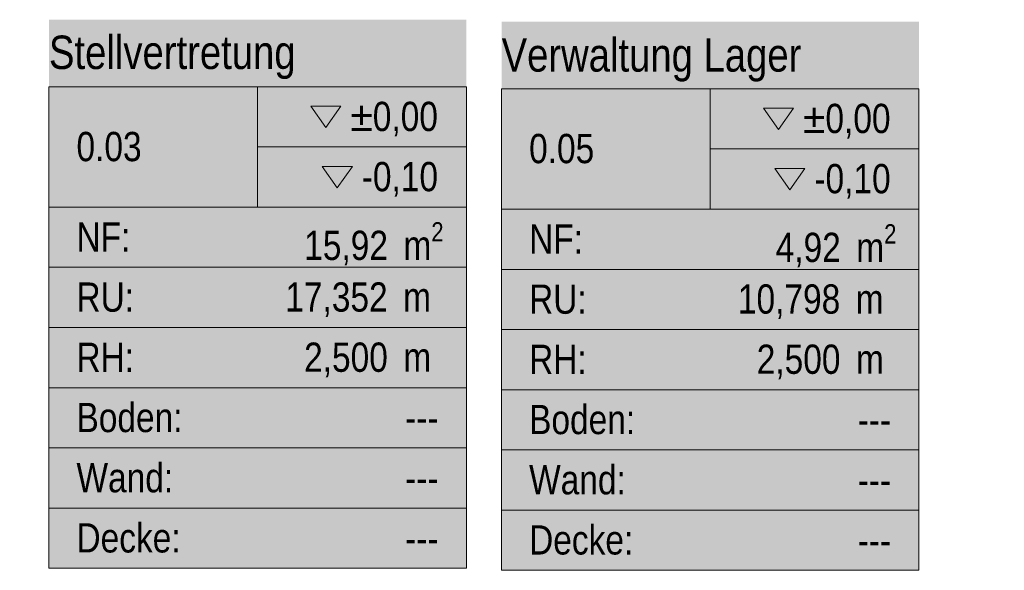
# Model space of a CAD drawing. Header units: metres. Extents: x -89 to 754, y -195 to 69.
# Tile 295 of 327: x 24.78 to 30.68, y 65.6 to 68.9. Entities that reach past the tile are written whole.
import ezdxf
from ezdxf.enums import TextEntityAlignment as Align

# ---------------------------------------------------------------- set-up
doc = ezdxf.new("R2010")
doc.units = ezdxf.units.M
doc.header["$MEASUREMENT"] = 0
doc.layers.add('80 Raum', color=7, linetype='Continuous')
doc.styles.add('ERSTELLTER_STIL_2', font='ARIALN.TTF')
doc.styles.add('ERSTELLTER_STIL_3', font='ARIALN.TTF')

# ---------------------------------------------------------------- blocks, each defined once
blk = doc.blocks.new('Stellvertretung_0.03_18_1', base_point=(26.2069, 67.2589))
at = {"layer": '80 Raum', "linetype": 'Continuous', "lineweight": 0, "true_color": 0x2a303f}
blk.add_hatch(color=169, dxfattribs=at).paths.add_polyline_path([(24.9569, 65.617), (27.4569, 65.617), (27.4569, 68.9008), (24.9569, 68.9008)])
at = {"layer": '80 Raum', "linetype": 'Continuous', "lineweight": 0, "true_color": 0x000000}
blk.add_hatch(color=18, dxfattribs=at).paths.add_polyline_path([(26.594, 68.0226), (26.684, 67.8952), (26.7741, 68.0226)])
at = {"layer": '80 Raum', "color": 7, "linetype": 'Continuous', "lineweight": 9}
for p, q in [((27.4569, 68.4993), (24.9569, 68.4993)), ((24.9569, 68.4993), (24.9569, 65.617)), ((24.9569, 68.4993), (27.4569, 68.4993)), ((24.9569, 67.7787), (24.9569, 68.4993)), ((26.2069, 68.4993), (26.2069, 67.7787)), ((27.4569, 65.617), (27.4569, 68.4993)), ((27.4569, 68.4993), (27.4569, 67.7787)), ((26.2069, 68.139), (27.4569, 68.139)), ((27.4569, 67.7787), (24.9569, 67.7787)), ((24.9569, 67.7787), (27.4569, 67.7787)), ((24.9569, 67.4185), (24.9569, 67.7787)), ((27.4569, 67.7787), (27.4569, 67.4185)), ((27.4569, 67.4185), (24.9569, 67.4185)), ((24.9569, 67.4185), (27.4569, 67.4185)), ((24.9569, 67.0582), (24.9569, 67.4185)), ((27.4569, 67.4185), (27.4569, 67.0582)), ((27.4569, 67.0582), (24.9569, 67.0582)), ((24.9569, 67.0582), (27.4569, 67.0582)), ((24.9569, 66.6979), (24.9569, 67.0582)), ((27.4569, 67.0582), (27.4569, 66.6979)), ((27.4569, 66.6979), (24.9569, 66.6979)), ((24.9569, 66.6979), (27.4569, 66.6979)), ((24.9569, 66.3376), (24.9569, 66.6979)), ((27.4569, 66.6979), (27.4569, 66.3376)), ((27.4569, 66.3376), (24.9569, 66.3376)), ((24.9569, 66.3376), (27.4569, 66.3376)), ((24.9569, 65.9773), (24.9569, 66.3376)), ((27.4569, 66.3376), (27.4569, 65.9773)), ((27.4569, 65.9773), (24.9569, 65.9773)), ((24.9569, 65.9773), (27.4569, 65.9773)), ((24.9569, 65.617), (24.9569, 65.9773)), ((27.4569, 65.9773), (27.4569, 65.617)), ((24.9569, 65.617), (27.4569, 65.617)), ((27.4569, 65.617), (24.9569, 65.617))]:
    blk.add_line(p, q, dxfattribs=at)
at = {"layer": '80 Raum', "color": 7, "linetype": 'Continuous', "lineweight": 13, "flags": 128}
for points in [[(26.5258, 68.3829), (26.6159, 68.2555), (26.7059, 68.3829)], [(26.594, 68.0226), (26.684, 67.8952), (26.7741, 68.0226)]]:
    blk.add_lwpolyline(points, close=True, dxfattribs=at)
at = {"layer": '80 Raum', "color": 7, "lineweight": 9, "char_height": 0.175, "attachment_point": 1, "style": 'ERSTELLTER_STIL_3'}
for s, insert in [('\\A1;{\\pql;\\pt0,0.05;\\fArial Narrow|b0|i0|c0|p0;\\W1.000000;±0,00\\fArial Narrow|b0|i0|c0|p0;\\W1.000000;\\A1{\\H.66x;\\S^  ;}\\fArial Narrow|b0|i0|c0|p0;\\W1.000000;\\fArial Narrow|b0|i0|c0|p0;\\W1.000000;\\A1{\\H.66x;\\S^  ;}}', (26.7623, 68.4093)), ('\\A1;{\\pql;\\pt0,0.05;\\fArial Narrow|b0|i0|c0|p0;\\W1.000000;-0,10\\fArial Narrow|b0|i0|c0|p0;\\W1.000000;\\A1{\\H.66x;\\S^  ;}\\fArial Narrow|b0|i0|c0|p0;\\W1.000000;\\fArial Narrow|b0|i0|c0|p0;\\W1.000000;\\A1{\\H.66x;\\S^  ;}}', (26.8304, 68.049)), ('\\A1;{\\pql;\\pt0,0.05;\\fArial Narrow|b0|i0|c0|p0;\\W1.000000;15,92\\fArial Narrow|b0|i0|c0|p0;\\W1.000000;\\A1{\\H.66x;\\S^  ;}\\fArial Narrow|b0|i0|c0|p0;\\W1.000000; m\\fArial Narrow|b0|i0|c0|p0;\\W1.000000;\\A1{\\H.66x;\\S2^  ;}}', (26.4857, 67.6887)), ('\\A1;{\\pql;\\pt0,0.05;\\fArial Narrow|b0|i0|c0|p0;\\W1.000000;17,352\\fArial Narrow|b0|i0|c0|p0;\\W1.000000;\\A1{\\H.66x;\\S^  ;}\\fArial Narrow|b0|i0|c0|p0;\\W1.000000; m\\fArial Narrow|b0|i0|c0|p0;\\W1.000000;\\A1{\\H.66x;\\S^  ;}}', (26.3723, 67.3284)), ('\\A1;{\\pql;\\pt0,0.05;\\fArial Narrow|b0|i0|c0|p0;\\W1.000000;2,500\\fArial Narrow|b0|i0|c0|p0;\\W1.000000;\\A1{\\H.66x;\\S^  ;}\\fArial Narrow|b0|i0|c0|p0;\\W1.000000; m\\fArial Narrow|b0|i0|c0|p0;\\W1.000000;\\A1{\\H.66x;\\S^  ;}}', (26.485, 66.9681))]:
    blk.add_mtext(s, dxfattribs=dict(at, insert=insert))
at = {"layer": '80 Raum', "color": 7, "lineweight": 9}
for tag, height, style, p in [('DUMMY_850', 0.2, 'ERSTELLTER_STIL_2', (27.2922, 68.8648)), ('ROOM_NAME', 0.2, 'ERSTELLTER_STIL_2', (24.9569, 68.8056)), ('ROOM_NUMBER', 0.175, 'ERSTELLTER_STIL_3', (25.1216, 68.2291)), ('measuredNetAreaCode', 0.175, 'ERSTELLTER_STIL_3', (25.1216, 67.688)), ('perimeterCode', 0.175, 'ERSTELLTER_STIL_3', (25.1216, 67.3277)), ('ceilingHeightCode', 0.175, 'ERSTELLTER_STIL_3', (25.1216, 66.9674)), ('measuredAreaCode', 0.175, 'ERSTELLTER_STIL_3', (25.1216, 66.6071)), ('DUMMY_851_0', 0.175, 'ERSTELLTER_STIL_3', (27.0899, 66.6052)), ('DUMMY_852', 0.175, 'ERSTELLTER_STIL_3', (25.1216, 66.2468)), ('DUMMY_851_1', 0.175, 'ERSTELLTER_STIL_3', (27.0899, 66.2449)), ('DUMMY_853', 0.175, 'ERSTELLTER_STIL_3', (25.1216, 65.8865)), ('DUMMY_851_2', 0.175, 'ERSTELLTER_STIL_3', (27.0899, 65.8846))]:
    blk.add_attdef(tag, text='', height=height, dxfattribs=dict(at, style=style)).set_placement(p, align=Align.TOP_LEFT)
blk = doc.blocks.new('Sekretariat_0.02_19_1', base_point=(23.4033, 67.2589))
at = {"layer": '80 Raum', "linetype": 'Continuous', "lineweight": 0, "true_color": 0x2a303f}
blk.add_hatch(color=169, dxfattribs=at).paths.add_polyline_path([(22.1533, 65.617), (24.6533, 65.617), (24.6533, 68.9008), (22.1533, 68.9008)])
at = {"layer": '80 Raum', "linetype": 'Continuous', "lineweight": 0, "true_color": 0x000000}
blk.add_hatch(color=18, dxfattribs=at).paths.add_polyline_path([(23.7903, 68.0226), (23.8804, 67.8952), (23.9705, 68.0226)])
at = {"layer": '80 Raum', "color": 7, "linetype": 'Continuous', "lineweight": 9}
for p, q in [((24.6533, 68.4993), (22.1533, 68.4993)), ((22.1533, 68.4993), (22.1533, 65.617)), ((22.1533, 68.4993), (24.6533, 68.4993)), ((22.1533, 67.7787), (22.1533, 68.4993)), ((23.4033, 68.4993), (23.4033, 67.7787)), ((24.6533, 65.617), (24.6533, 68.4993)), ((24.6533, 68.4993), (24.6533, 67.7787)), ((23.4033, 68.139), (24.6533, 68.139)), ((24.6533, 67.7787), (22.1533, 67.7787)), ((22.1533, 67.7787), (24.6533, 67.7787)), ((22.1533, 67.4185), (22.1533, 67.7787)), ((24.6533, 67.7787), (24.6533, 67.4185)), ((24.6533, 67.4185), (22.1533, 67.4185)), ((22.1533, 67.4185), (24.6533, 67.4185)), ((22.1533, 67.0582), (22.1533, 67.4185)), ((24.6533, 67.4185), (24.6533, 67.0582)), ((24.6533, 67.0582), (22.1533, 67.0582)), ((22.1533, 67.0582), (24.6533, 67.0582)), ((22.1533, 66.6979), (22.1533, 67.0582)), ((24.6533, 67.0582), (24.6533, 66.6979)), ((24.6533, 66.6979), (22.1533, 66.6979)), ((22.1533, 66.6979), (24.6533, 66.6979)), ((22.1533, 66.3376), (22.1533, 66.6979)), ((24.6533, 66.6979), (24.6533, 66.3376)), ((24.6533, 66.3376), (22.1533, 66.3376)), ((22.1533, 66.3376), (24.6533, 66.3376)), ((22.1533, 65.9773), (22.1533, 66.3376)), ((24.6533, 66.3376), (24.6533, 65.9773)), ((24.6533, 65.9773), (22.1533, 65.9773)), ((22.1533, 65.9773), (24.6533, 65.9773)), ((22.1533, 65.617), (22.1533, 65.9773)), ((24.6533, 65.9773), (24.6533, 65.617)), ((22.1533, 65.617), (24.6533, 65.617)), ((24.6533, 65.617), (22.1533, 65.617))]:
    blk.add_line(p, q, dxfattribs=at)
at = {"layer": '80 Raum', "color": 7, "linetype": 'Continuous', "lineweight": 13, "flags": 128}
for points in [[(23.7222, 68.3829), (23.8122, 68.2555), (23.9023, 68.3829)], [(23.7903, 68.0226), (23.8804, 67.8952), (23.9705, 68.0226)]]:
    blk.add_lwpolyline(points, close=True, dxfattribs=at)
at = {"layer": '80 Raum', "color": 7, "lineweight": 9, "char_height": 0.175, "attachment_point": 1, "style": 'ERSTELLTER_STIL_3'}
for s, insert in [('\\A1;{\\pql;\\pt0,0.05;\\fArial Narrow|b0|i0|c0|p0;\\W1.000000;±0,00\\fArial Narrow|b0|i0|c0|p0;\\W1.000000;\\A1{\\H.66x;\\S^  ;}\\fArial Narrow|b0|i0|c0|p0;\\W1.000000;\\fArial Narrow|b0|i0|c0|p0;\\W1.000000;\\A1{\\H.66x;\\S^  ;}}', (23.9587, 68.4093)), ('\\A1;{\\pql;\\pt0,0.05;\\fArial Narrow|b0|i0|c0|p0;\\W1.000000;-0,10\\fArial Narrow|b0|i0|c0|p0;\\W1.000000;\\A1{\\H.66x;\\S^  ;}\\fArial Narrow|b0|i0|c0|p0;\\W1.000000;\\fArial Narrow|b0|i0|c0|p0;\\W1.000000;\\A1{\\H.66x;\\S^  ;}}', (24.0268, 68.049)), ('\\A1;{\\pql;\\pt0,0.05;\\fArial Narrow|b0|i0|c0|p0;\\W1.000000;15,71\\fArial Narrow|b0|i0|c0|p0;\\W1.000000;\\A1{\\H.66x;\\S^  ;}\\fArial Narrow|b0|i0|c0|p0;\\W1.000000; m\\fArial Narrow|b0|i0|c0|p0;\\W1.000000;\\A1{\\H.66x;\\S2^  ;}}', (23.6821, 67.6887)), ('\\A1;{\\pql;\\pt0,0.05;\\fArial Narrow|b0|i0|c0|p0;\\W1.000000;17,192\\fArial Narrow|b0|i0|c0|p0;\\W1.000000;\\A1{\\H.66x;\\S^  ;}\\fArial Narrow|b0|i0|c0|p0;\\W1.000000; m\\fArial Narrow|b0|i0|c0|p0;\\W1.000000;\\A1{\\H.66x;\\S^  ;}}', (23.5687, 67.3284)), ('\\A1;{\\pql;\\pt0,0.05;\\fArial Narrow|b0|i0|c0|p0;\\W1.000000;2,500\\fArial Narrow|b0|i0|c0|p0;\\W1.000000;\\A1{\\H.66x;\\S^  ;}\\fArial Narrow|b0|i0|c0|p0;\\W1.000000; m\\fArial Narrow|b0|i0|c0|p0;\\W1.000000;\\A1{\\H.66x;\\S^  ;}}', (23.6814, 66.9681))]:
    blk.add_mtext(s, dxfattribs=dict(at, insert=insert))
at = {"layer": '80 Raum', "color": 7, "lineweight": 9}
for tag, height, style, p in [('DUMMY_850', 0.2, 'ERSTELLTER_STIL_2', (24.4886, 68.8648)), ('ROOM_NAME', 0.2, 'ERSTELLTER_STIL_2', (22.1533, 68.8056)), ('ROOM_NUMBER', 0.175, 'ERSTELLTER_STIL_3', (22.318, 68.2291)), ('measuredNetAreaCode', 0.175, 'ERSTELLTER_STIL_3', (22.318, 67.688)), ('perimeterCode', 0.175, 'ERSTELLTER_STIL_3', (22.318, 67.3277)), ('ceilingHeightCode', 0.175, 'ERSTELLTER_STIL_3', (22.318, 66.9674)), ('measuredAreaCode', 0.175, 'ERSTELLTER_STIL_3', (22.318, 66.6071)), ('DUMMY_851_0', 0.175, 'ERSTELLTER_STIL_3', (24.2863, 66.6052)), ('DUMMY_852', 0.175, 'ERSTELLTER_STIL_3', (22.318, 66.2468)), ('DUMMY_851_1', 0.175, 'ERSTELLTER_STIL_3', (24.2863, 66.2449)), ('DUMMY_853', 0.175, 'ERSTELLTER_STIL_3', (22.318, 65.8865)), ('DUMMY_851_2', 0.175, 'ERSTELLTER_STIL_3', (24.2863, 65.8846))]:
    blk.add_attdef(tag, text='', height=height, dxfattribs=dict(at, style=style)).set_placement(p, align=Align.TOP_LEFT)
blk = doc.blocks.new('Verwaltung Lager_0.05_53_1', base_point=(28.918, 67.2468))
at = {"layer": '80 Raum', "linetype": 'Continuous', "lineweight": 0, "true_color": 0x2a303f}
blk.add_hatch(color=169, dxfattribs=at).paths.add_polyline_path([(27.668, 65.6049), (30.168, 65.6049), (30.168, 68.8888), (27.668, 68.8888)])
at = {"layer": '80 Raum', "linetype": 'Continuous', "lineweight": 0, "true_color": 0x000000}
blk.add_hatch(color=18, dxfattribs=at).paths.add_polyline_path([(29.3051, 68.0105), (29.3951, 67.8831), (29.4852, 68.0105)])
at = {"layer": '80 Raum', "color": 7, "linetype": 'Continuous', "lineweight": 9}
for p, q in [((30.168, 68.4873), (27.668, 68.4873)), ((27.668, 68.4873), (27.668, 65.6049)), ((27.668, 68.4873), (30.168, 68.4873)), ((27.668, 67.7667), (27.668, 68.4873)), ((28.918, 68.4873), (28.918, 67.7667)), ((30.168, 65.6049), (30.168, 68.4873)), ((30.168, 68.4873), (30.168, 67.7667)), ((28.918, 68.127), (30.168, 68.127)), ((30.168, 67.7667), (27.668, 67.7667)), ((27.668, 67.7667), (30.168, 67.7667)), ((27.668, 67.4064), (27.668, 67.7667)), ((30.168, 67.7667), (30.168, 67.4064)), ((30.168, 67.4064), (27.668, 67.4064)), ((27.668, 67.4064), (30.168, 67.4064)), ((27.668, 67.0461), (27.668, 67.4064)), ((30.168, 67.4064), (30.168, 67.0461)), ((30.168, 67.0461), (27.668, 67.0461)), ((27.668, 67.0461), (30.168, 67.0461)), ((27.668, 66.6858), (27.668, 67.0461)), ((30.168, 67.0461), (30.168, 66.6858)), ((30.168, 66.6858), (27.668, 66.6858)), ((27.668, 66.6858), (30.168, 66.6858)), ((27.668, 66.3255), (27.668, 66.6858)), ((30.168, 66.6858), (30.168, 66.3255)), ((30.168, 66.3255), (27.668, 66.3255)), ((27.668, 66.3255), (30.168, 66.3255)), ((27.668, 65.9652), (27.668, 66.3255)), ((30.168, 66.3255), (30.168, 65.9652)), ((30.168, 65.9652), (27.668, 65.9652)), ((27.668, 65.9652), (30.168, 65.9652)), ((27.668, 65.6049), (27.668, 65.9652)), ((30.168, 65.9652), (30.168, 65.6049)), ((27.668, 65.6049), (30.168, 65.6049)), ((30.168, 65.6049), (27.668, 65.6049))]:
    blk.add_line(p, q, dxfattribs=at)
at = {"layer": '80 Raum', "color": 7, "linetype": 'Continuous', "lineweight": 13, "flags": 128}
for points in [[(29.2369, 68.3708), (29.327, 68.2434), (29.417, 68.3708)], [(29.3051, 68.0105), (29.3951, 67.8831), (29.4852, 68.0105)]]:
    blk.add_lwpolyline(points, close=True, dxfattribs=at)
at = {"layer": '80 Raum', "color": 7, "lineweight": 9, "char_height": 0.175, "attachment_point": 1, "style": 'ERSTELLTER_STIL_3'}
for s, insert in [('\\A1;{\\pql;\\pt0,0.05;\\fArial Narrow|b0|i0|c0|p0;\\W1.000000;±0,00\\fArial Narrow|b0|i0|c0|p0;\\W1.000000;\\A1{\\H.66x;\\S^  ;}\\fArial Narrow|b0|i0|c0|p0;\\W1.000000;\\fArial Narrow|b0|i0|c0|p0;\\W1.000000;\\A1{\\H.66x;\\S^  ;}}', (29.4734, 68.3972)), ('\\A1;{\\pql;\\pt0,0.05;\\fArial Narrow|b0|i0|c0|p0;\\W1.000000;-0,10\\fArial Narrow|b0|i0|c0|p0;\\W1.000000;\\A1{\\H.66x;\\S^  ;}\\fArial Narrow|b0|i0|c0|p0;\\W1.000000;\\fArial Narrow|b0|i0|c0|p0;\\W1.000000;\\A1{\\H.66x;\\S^  ;}}', (29.5415, 68.0369)), ('\\A1;{\\pql;\\pt0,0.05;\\fArial Narrow|b0|i0|c0|p0;\\W1.000000;4,92\\fArial Narrow|b0|i0|c0|p0;\\W1.000000;\\A1{\\H.66x;\\S^  ;}\\fArial Narrow|b0|i0|c0|p0;\\W1.000000; m\\fArial Narrow|b0|i0|c0|p0;\\W1.000000;\\A1{\\H.66x;\\S2^  ;}}', (29.3095, 67.6766)), ('\\A1;{\\pql;\\pt0,0.05;\\fArial Narrow|b0|i0|c0|p0;\\W1.000000;10,798\\fArial Narrow|b0|i0|c0|p0;\\W1.000000;\\A1{\\H.66x;\\S^  ;}\\fArial Narrow|b0|i0|c0|p0;\\W1.000000; m\\fArial Narrow|b0|i0|c0|p0;\\W1.000000;\\A1{\\H.66x;\\S^  ;}}', (29.0834, 67.3163)), ('\\A1;{\\pql;\\pt0,0.05;\\fArial Narrow|b0|i0|c0|p0;\\W1.000000;2,500\\fArial Narrow|b0|i0|c0|p0;\\W1.000000;\\A1{\\H.66x;\\S^  ;}\\fArial Narrow|b0|i0|c0|p0;\\W1.000000; m\\fArial Narrow|b0|i0|c0|p0;\\W1.000000;\\A1{\\H.66x;\\S^  ;}}', (29.1961, 66.956))]:
    blk.add_mtext(s, dxfattribs=dict(at, insert=insert))
at = {"layer": '80 Raum', "color": 7, "lineweight": 9}
for tag, height, style, p in [('DUMMY_850', 0.2, 'ERSTELLTER_STIL_2', (30.0033, 68.8527)), ('ROOM_NAME', 0.2, 'ERSTELLTER_STIL_2', (27.668, 68.7901)), ('ROOM_NUMBER', 0.175, 'ERSTELLTER_STIL_3', (27.8327, 68.2171)), ('measuredNetAreaCode', 0.175, 'ERSTELLTER_STIL_3', (27.8327, 67.6759)), ('perimeterCode', 0.175, 'ERSTELLTER_STIL_3', (27.8327, 67.3156)), ('ceilingHeightCode', 0.175, 'ERSTELLTER_STIL_3', (27.8327, 66.9553)), ('measuredAreaCode', 0.175, 'ERSTELLTER_STIL_3', (27.8327, 66.595)), ('DUMMY_851_0', 0.175, 'ERSTELLTER_STIL_3', (29.801, 66.5932)), ('DUMMY_852', 0.175, 'ERSTELLTER_STIL_3', (27.8327, 66.2347)), ('DUMMY_851_1', 0.175, 'ERSTELLTER_STIL_3', (29.801, 66.2329)), ('DUMMY_853', 0.175, 'ERSTELLTER_STIL_3', (27.8327, 65.8744)), ('DUMMY_851_2', 0.175, 'ERSTELLTER_STIL_3', (29.801, 65.8726))]:
    blk.add_attdef(tag, text='', height=height, dxfattribs=dict(at, style=style)).set_placement(p, align=Align.TOP_LEFT)

msp = doc.modelspace()

# ---------------------------------------------------------------- block references
at = {"layer": '80 Raum', "color": 7, "linetype": 'Continuous', "lineweight": 13}
ref = msp.add_blockref('Sekretariat_0.02_19_1', (23.4033, 67.2589), dxfattribs=at)
ref.add_attrib('ROOM_NAME', 'Sekretariat', dxfattribs={"color": 7, "lineweight": 9, "height": 0.2, "style": 'ERSTELLTER_STIL_2'}).set_placement((22.1533, 68.8056), align=Align.TOP_LEFT)
ref.add_attrib('ROOM_NUMBER', '0.02', dxfattribs={"color": 7, "lineweight": 9, "height": 0.175, "style": 'ERSTELLTER_STIL_3'}).set_placement((22.318, 68.2291), align=Align.TOP_LEFT)
ref.add_attrib('measuredAreaCode', 'Boden: ', dxfattribs={"color": 7, "lineweight": 9, "height": 0.175, "style": 'ERSTELLTER_STIL_3'}).set_placement((22.318, 66.6071), align=Align.TOP_LEFT)
ref.add_attrib('measuredNetAreaCode', 'NF: ', dxfattribs={"color": 7, "lineweight": 9, "height": 0.175, "style": 'ERSTELLTER_STIL_3'}).set_placement((22.318, 67.688), align=Align.TOP_LEFT)
ref.add_attrib('perimeterCode', 'RU: ', dxfattribs={"color": 7, "lineweight": 9, "height": 0.175, "style": 'ERSTELLTER_STIL_3'}).set_placement((22.318, 67.3277), align=Align.TOP_LEFT)
ref.add_attrib('ceilingHeightCode', 'RH: ', dxfattribs={"color": 7, "lineweight": 9, "height": 0.175, "style": 'ERSTELLTER_STIL_3'}).set_placement((22.318, 66.9674), align=Align.TOP_LEFT)
ref.add_attrib('DUMMY_851', '---', dxfattribs={"color": 7, "lineweight": 9, "height": 0.175, "style": 'ERSTELLTER_STIL_3'}).set_placement((24.2863, 66.6052), align=Align.TOP_LEFT)
ref.add_attrib('DUMMY_851_1', '---', dxfattribs={"color": 7, "lineweight": 9, "height": 0.175, "style": 'ERSTELLTER_STIL_3'}).set_placement((24.2863, 66.2449), align=Align.TOP_LEFT)
ref.add_attrib('DUMMY_851_2', '---', dxfattribs={"color": 7, "lineweight": 9, "height": 0.175, "style": 'ERSTELLTER_STIL_3'}).set_placement((24.2863, 65.8846), align=Align.TOP_LEFT)
ref.add_attrib('DUMMY_852', 'Wand: ', dxfattribs={"color": 7, "lineweight": 9, "height": 0.175, "style": 'ERSTELLTER_STIL_3'}).set_placement((22.318, 66.2468), align=Align.TOP_LEFT)
ref.add_attrib('DUMMY_853', 'Decke: ', dxfattribs={"color": 7, "lineweight": 9, "height": 0.175, "style": 'ERSTELLTER_STIL_3'}).set_placement((22.318, 65.8865), align=Align.TOP_LEFT)
ref = msp.add_blockref('Stellvertretung_0.03_18_1', (26.2069, 67.2589), dxfattribs=at)
ref.add_attrib('ROOM_NAME', 'Stellvertretung', dxfattribs={"color": 7, "lineweight": 9, "height": 0.2, "style": 'ERSTELLTER_STIL_2'}).set_placement((24.9569, 68.8056), align=Align.TOP_LEFT)
ref.add_attrib('ROOM_NUMBER', '0.03', dxfattribs={"color": 7, "lineweight": 9, "height": 0.175, "style": 'ERSTELLTER_STIL_3'}).set_placement((25.1216, 68.2291), align=Align.TOP_LEFT)
ref.add_attrib('measuredAreaCode', 'Boden: ', dxfattribs={"color": 7, "lineweight": 9, "height": 0.175, "style": 'ERSTELLTER_STIL_3'}).set_placement((25.1216, 66.6071), align=Align.TOP_LEFT)
ref.add_attrib('measuredNetAreaCode', 'NF: ', dxfattribs={"color": 7, "lineweight": 9, "height": 0.175, "style": 'ERSTELLTER_STIL_3'}).set_placement((25.1216, 67.688), align=Align.TOP_LEFT)
ref.add_attrib('perimeterCode', 'RU: ', dxfattribs={"color": 7, "lineweight": 9, "height": 0.175, "style": 'ERSTELLTER_STIL_3'}).set_placement((25.1216, 67.3277), align=Align.TOP_LEFT)
ref.add_attrib('ceilingHeightCode', 'RH: ', dxfattribs={"color": 7, "lineweight": 9, "height": 0.175, "style": 'ERSTELLTER_STIL_3'}).set_placement((25.1216, 66.9674), align=Align.TOP_LEFT)
ref.add_attrib('DUMMY_851', '---', dxfattribs={"color": 7, "lineweight": 9, "height": 0.175, "style": 'ERSTELLTER_STIL_3'}).set_placement((27.0899, 66.6052), align=Align.TOP_LEFT)
ref.add_attrib('DUMMY_851_1', '---', dxfattribs={"color": 7, "lineweight": 9, "height": 0.175, "style": 'ERSTELLTER_STIL_3'}).set_placement((27.0899, 66.2449), align=Align.TOP_LEFT)
ref.add_attrib('DUMMY_851_2', '---', dxfattribs={"color": 7, "lineweight": 9, "height": 0.175, "style": 'ERSTELLTER_STIL_3'}).set_placement((27.0899, 65.8846), align=Align.TOP_LEFT)
ref.add_attrib('DUMMY_852', 'Wand: ', dxfattribs={"color": 7, "lineweight": 9, "height": 0.175, "style": 'ERSTELLTER_STIL_3'}).set_placement((25.1216, 66.2468), align=Align.TOP_LEFT)
ref.add_attrib('DUMMY_853', 'Decke: ', dxfattribs={"color": 7, "lineweight": 9, "height": 0.175, "style": 'ERSTELLTER_STIL_3'}).set_placement((25.1216, 65.8865), align=Align.TOP_LEFT)
ref = msp.add_blockref('Verwaltung Lager_0.05_53_1', (28.918, 67.2468), dxfattribs=at)
ref.add_attrib('ROOM_NAME', 'Verwaltung Lager', dxfattribs={"color": 7, "lineweight": 9, "height": 0.2, "style": 'ERSTELLTER_STIL_2'}).set_placement((27.668, 68.7901), align=Align.TOP_LEFT)
ref.add_attrib('ROOM_NUMBER', '0.05', dxfattribs={"color": 7, "lineweight": 9, "height": 0.175, "style": 'ERSTELLTER_STIL_3'}).set_placement((27.8327, 68.2171), align=Align.TOP_LEFT)
ref.add_attrib('measuredAreaCode', 'Boden: ', dxfattribs={"color": 7, "lineweight": 9, "height": 0.175, "style": 'ERSTELLTER_STIL_3'}).set_placement((27.8327, 66.595), align=Align.TOP_LEFT)
ref.add_attrib('measuredNetAreaCode', 'NF: ', dxfattribs={"color": 7, "lineweight": 9, "height": 0.175, "style": 'ERSTELLTER_STIL_3'}).set_placement((27.8327, 67.6759), align=Align.TOP_LEFT)
ref.add_attrib('perimeterCode', 'RU: ', dxfattribs={"color": 7, "lineweight": 9, "height": 0.175, "style": 'ERSTELLTER_STIL_3'}).set_placement((27.8327, 67.3156), align=Align.TOP_LEFT)
ref.add_attrib('ceilingHeightCode', 'RH: ', dxfattribs={"color": 7, "lineweight": 9, "height": 0.175, "style": 'ERSTELLTER_STIL_3'}).set_placement((27.8327, 66.9553), align=Align.TOP_LEFT)
ref.add_attrib('DUMMY_851', '---', dxfattribs={"color": 7, "lineweight": 9, "height": 0.175, "style": 'ERSTELLTER_STIL_3'}).set_placement((29.801, 66.5932), align=Align.TOP_LEFT)
ref.add_attrib('DUMMY_851_1', '---', dxfattribs={"color": 7, "lineweight": 9, "height": 0.175, "style": 'ERSTELLTER_STIL_3'}).set_placement((29.801, 66.2329), align=Align.TOP_LEFT)
ref.add_attrib('DUMMY_851_2', '---', dxfattribs={"color": 7, "lineweight": 9, "height": 0.175, "style": 'ERSTELLTER_STIL_3'}).set_placement((29.801, 65.8726), align=Align.TOP_LEFT)
ref.add_attrib('DUMMY_852', 'Wand: ', dxfattribs={"color": 7, "lineweight": 9, "height": 0.175, "style": 'ERSTELLTER_STIL_3'}).set_placement((27.8327, 66.2347), align=Align.TOP_LEFT)
ref.add_attrib('DUMMY_853', 'Decke: ', dxfattribs={"color": 7, "lineweight": 9, "height": 0.175, "style": 'ERSTELLTER_STIL_3'}).set_placement((27.8327, 65.8744), align=Align.TOP_LEFT)

doc.saveas('drawing.dxf')
